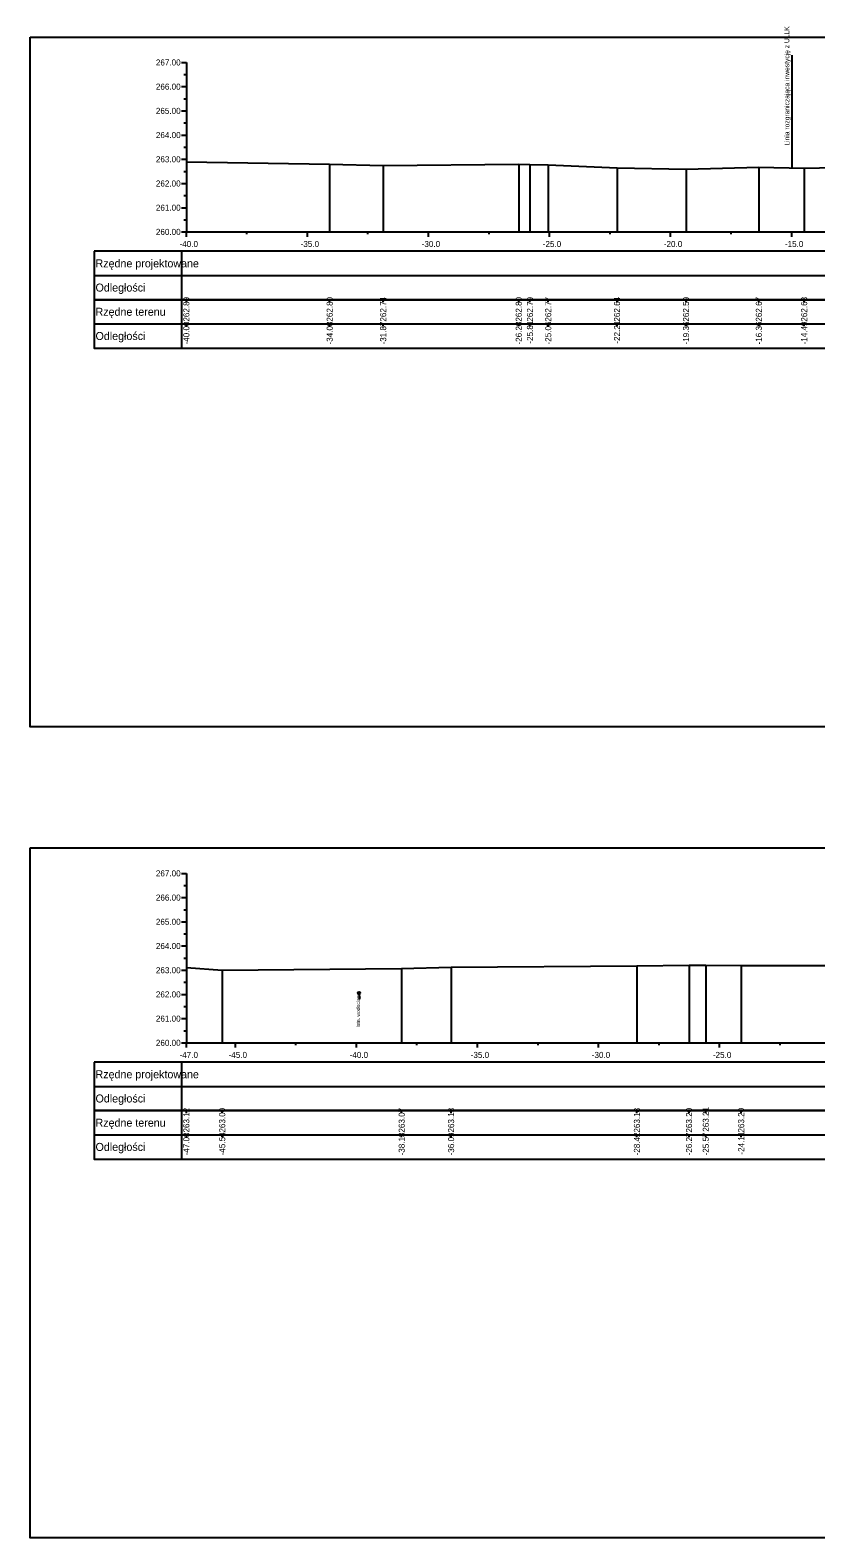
# Model space of a CAD drawing. Extents: x 6516023 to 6560129, y 5513077 to 5529206.
# Drawn here: x 6520177 to 6520209.5, y 5514451.2 to 5514513.4 of the extents above; entities that cross this region are included whole.
import ezdxf

# ---------------------------------------------------------------- set-up
doc = ezdxf.new("R2010")
doc.units = 0
for name, color, linetype in [('TOR_PRZEK_P-kable', 7, 'Continuous'), ('TOR_PRZEK_P-tabelka istniejace', 7, 'Continuous'), ('TOR_PRZEK_P-tabelka projektowane', 7, 'Continuous'), ('TOR_PRZEK_P-teren istniejacy', 7, 'Continuous'), ('TOR_PRZEK_P-uklad odniesienia', 7, 'Continuous'), ('TOR_PS_T-granica PKP-projektowana', 7, 'Continuous'), ('TOR_RAMKI-ramka+tabelka 1', 7, 'Continuous')]:
    doc.layers.add(name, color=color, linetype=linetype)

msp = doc.modelspace()

# ---------------------------------------------------------------- linework, layer by layer
at = {"layer": 'TOR_PRZEK_P-kable'}
msp.add_line((6520190.597, 5514473.659), (6520190.597, 5514473.389), dxfattribs=at)
msp.add_circle((6520190.597, 5514473.659), 0.05, dxfattribs=at)
at = {"layer": 'TOR_PRZEK_P-tabelka istniejace'}
for p, q in [((6520179.663, 5514502.306), (6520179.663, 5514500.306)), ((6520183.263, 5514502.306), (6520183.263, 5514500.306)), ((6520183.463, 5514502.206), (6520183.463, 5514502.306)), ((6520189.381, 5514502.206), (6520189.381, 5514502.306)), ((6520191.591, 5514502.206), (6520191.591, 5514502.306)), ((6520197.188, 5514502.206), (6520197.188, 5514502.306)), ((6520197.653, 5514502.206), (6520197.653, 5514502.306)), ((6520198.407, 5514502.206), (6520198.407, 5514502.306)), ((6520201.25, 5514502.206), (6520201.25, 5514502.306)), ((6520204.099, 5514502.206), (6520204.099, 5514502.306)), ((6520207.105, 5514502.206), (6520207.105, 5514502.306)), ((6520208.978, 5514502.206), (6520208.978, 5514502.306)), ((6520179.663, 5514501.306), (6520263.463, 5514501.306)), ((6520183.463, 5514501.206), (6520183.463, 5514501.306)), ((6520189.381, 5514501.206), (6520189.381, 5514501.306)), ((6520191.591, 5514501.206), (6520191.591, 5514501.306)), ((6520197.188, 5514501.206), (6520197.188, 5514501.306)), ((6520197.653, 5514501.206), (6520197.653, 5514501.306)), ((6520198.407, 5514501.206), (6520198.407, 5514501.306)), ((6520201.25, 5514501.206), (6520201.25, 5514501.306)), ((6520204.099, 5514501.206), (6520204.099, 5514501.306)), ((6520207.105, 5514501.206), (6520207.105, 5514501.306)), ((6520208.978, 5514501.206), (6520208.978, 5514501.306)), ((6520179.663, 5514468.806), (6520179.663, 5514466.806)), ((6520183.263, 5514468.806), (6520183.263, 5514466.806)), ((6520183.463, 5514468.706), (6520183.463, 5514468.806)), ((6520184.944, 5514468.706), (6520184.944, 5514468.806)), ((6520192.355, 5514468.706), (6520192.355, 5514468.806)), ((6520194.397, 5514468.706), (6520194.397, 5514468.806)), ((6520202.07, 5514468.706), (6520202.07, 5514468.806)), ((6520204.222, 5514468.706), (6520204.222, 5514468.806)), ((6520204.914, 5514468.706), (6520204.914, 5514468.806)), ((6520206.376, 5514468.706), (6520206.376, 5514468.806)), ((6520179.663, 5514467.806), (6520273.463, 5514467.806)), ((6520183.463, 5514467.706), (6520183.463, 5514467.806)), ((6520184.944, 5514467.706), (6520184.944, 5514467.806)), ((6520192.355, 5514467.706), (6520192.355, 5514467.806)), ((6520194.397, 5514467.706), (6520194.397, 5514467.806)), ((6520202.07, 5514467.706), (6520202.07, 5514467.806)), ((6520204.222, 5514467.706), (6520204.222, 5514467.806)), ((6520204.914, 5514467.706), (6520204.914, 5514467.806)), ((6520206.376, 5514467.706), (6520206.376, 5514467.806))]:
    msp.add_line(p, q, dxfattribs=at)
for points in [[(6520183.463, 5514507.994), (6520183.463, 5514505.306), (6520183.463, 5514505.176), (6520183.463, 5514505.106)], [(6520189.381, 5514507.904), (6520189.381, 5514505.306), (6520189.381, 5514505.176), (6520189.381, 5514505.106)], [(6520191.591, 5514507.851), (6520191.591, 5514505.306), (6520191.591, 5514505.176), (6520191.591, 5514505.106)], [(6520197.188, 5514507.903), (6520197.188, 5514505.306), (6520197.188, 5514505.176), (6520197.188, 5514505.106)], [(6520197.653, 5514507.896), (6520197.653, 5514505.306), (6520197.653, 5514505.176), (6520197.653, 5514505.106)], [(6520198.407, 5514507.878), (6520198.407, 5514505.306), (6520198.407, 5514505.176), (6520198.407, 5514505.106)], [(6520201.25, 5514507.751), (6520201.25, 5514505.306), (6520201.25, 5514505.176), (6520201.25, 5514505.106)], [(6520204.099, 5514507.698), (6520204.099, 5514505.306), (6520204.099, 5514505.176), (6520204.099, 5514505.106)], [(6520207.105, 5514507.781), (6520207.105, 5514505.306), (6520207.105, 5514505.176), (6520207.105, 5514505.106)], [(6520208.978, 5514507.739), (6520208.978, 5514505.306), (6520208.978, 5514505.176), (6520208.978, 5514505.106)], [(6520183.463, 5514474.722), (6520183.463, 5514471.806), (6520183.463, 5514471.676), (6520183.463, 5514471.606)], [(6520184.944, 5514474.611), (6520184.944, 5514471.806), (6520184.944, 5514471.676), (6520184.944, 5514471.606)], [(6520192.355, 5514474.674), (6520192.355, 5514471.806), (6520192.355, 5514471.676), (6520192.355, 5514471.606)], [(6520194.397, 5514474.737), (6520194.397, 5514471.806), (6520194.397, 5514471.676), (6520194.397, 5514471.606)], [(6520202.07, 5514474.789), (6520202.07, 5514471.806), (6520202.07, 5514471.676), (6520202.07, 5514471.606)], [(6520204.222, 5514474.809), (6520204.222, 5514471.806), (6520204.222, 5514471.676), (6520204.222, 5514471.606)], [(6520204.914, 5514474.814), (6520204.914, 5514471.806), (6520204.914, 5514471.676), (6520204.914, 5514471.606)], [(6520206.376, 5514474.805), (6520206.376, 5514471.806), (6520206.376, 5514471.676), (6520206.376, 5514471.606)]]:
    msp.add_lwpolyline(points, dxfattribs=at)
for points in [[(6520179.663, 5514502.306), (6520179.663, 5514500.306), (6520263.463, 5514500.306), (6520263.463, 5514502.306)], [(6520179.663, 5514468.806), (6520179.663, 5514466.806), (6520273.463, 5514466.806), (6520273.463, 5514468.806)]]:
    msp.add_lwpolyline(points, close=True, dxfattribs=at)
at = {"layer": 'TOR_PRZEK_P-tabelka projektowane'}
for p, q in [((6520179.663, 5514504.306), (6520179.663, 5514502.306)), ((6520183.263, 5514504.306), (6520183.263, 5514502.306)), ((6520179.663, 5514503.306), (6520263.463, 5514503.306)), ((6520179.663, 5514470.806), (6520179.663, 5514468.806)), ((6520183.263, 5514470.806), (6520183.263, 5514468.806)), ((6520179.663, 5514469.806), (6520273.463, 5514469.806))]:
    msp.add_line(p, q, dxfattribs=at)
for points in [[(6520179.663, 5514504.306), (6520179.663, 5514502.306), (6520263.463, 5514502.306), (6520263.463, 5514504.306)], [(6520179.663, 5514470.806), (6520179.663, 5514468.806), (6520273.463, 5514468.806), (6520273.463, 5514470.806)]]:
    msp.add_lwpolyline(points, close=True, dxfattribs=at)
at = {"layer": 'TOR_PRZEK_P-teren istniejacy'}
for points in [[(6520183.463, 5514507.994), (6520189.381, 5514507.904), (6520191.591, 5514507.851), (6520197.188, 5514507.903), (6520197.653, 5514507.896), (6520198.407, 5514507.878), (6520201.25, 5514507.751), (6520204.099, 5514507.698), (6520207.105, 5514507.781), (6520208.978, 5514507.739), (6520210.25, 5514507.768)], [(6520183.463, 5514474.722), (6520184.944, 5514474.611), (6520192.355, 5514474.674), (6520194.397, 5514474.737), (6520202.07, 5514474.789), (6520204.222, 5514474.809), (6520204.914, 5514474.814), (6520206.376, 5514474.805), (6520214.077, 5514474.807)]]:
    msp.add_lwpolyline(points, dxfattribs=at)
at = {"layer": 'TOR_PRZEK_P-uklad odniesienia'}
for p, q in [((6520183.263, 5514512.106), (6520183.463, 5514512.106)), ((6520183.363, 5514511.606), (6520183.463, 5514511.606)), ((6520183.463, 5514512.106), (6520183.463, 5514505.106)), ((6520183.263, 5514511.106), (6520183.463, 5514511.106)), ((6520183.363, 5514510.606), (6520183.463, 5514510.606)), ((6520183.263, 5514510.106), (6520183.463, 5514510.106)), ((6520183.263, 5514509.106), (6520183.463, 5514509.106)), ((6520183.363, 5514509.606), (6520183.463, 5514509.606)), ((6520183.363, 5514508.606), (6520183.463, 5514508.606)), ((6520183.263, 5514508.106), (6520183.463, 5514508.106)), ((6520183.363, 5514507.606), (6520183.463, 5514507.606)), ((6520183.263, 5514507.106), (6520183.463, 5514507.106)), ((6520183.363, 5514506.606), (6520183.463, 5514506.606)), ((6520183.263, 5514506.106), (6520183.463, 5514506.106)), ((6520183.363, 5514505.606), (6520183.463, 5514505.606)), ((6520183.263, 5514505.106), (6520183.463, 5514505.106)), ((6520183.463, 5514505.106), (6520263.463, 5514505.106)), ((6520183.463, 5514505.006), (6520183.463, 5514505.106)), ((6520183.463, 5514504.906), (6520183.463, 5514505.106)), ((6520185.963, 5514505.006), (6520185.963, 5514505.106)), ((6520188.463, 5514504.906), (6520188.463, 5514505.106)), ((6520190.963, 5514505.006), (6520190.963, 5514505.106)), ((6520193.463, 5514504.906), (6520193.463, 5514505.106)), ((6520195.963, 5514505.006), (6520195.963, 5514505.106)), ((6520198.463, 5514504.906), (6520198.463, 5514505.106)), ((6520200.963, 5514505.006), (6520200.963, 5514505.106)), ((6520203.463, 5514504.906), (6520203.463, 5514505.106)), ((6520205.963, 5514505.006), (6520205.963, 5514505.106)), ((6520208.463, 5514504.906), (6520208.463, 5514505.106)), ((6520183.263, 5514478.606), (6520183.463, 5514478.606)), ((6520183.463, 5514478.606), (6520183.463, 5514471.606)), ((6520183.363, 5514478.106), (6520183.463, 5514478.106)), ((6520183.263, 5514477.606), (6520183.463, 5514477.606)), ((6520183.363, 5514477.106), (6520183.463, 5514477.106)), ((6520183.263, 5514476.606), (6520183.463, 5514476.606)), ((6520183.363, 5514476.106), (6520183.463, 5514476.106)), ((6520183.263, 5514475.606), (6520183.463, 5514475.606)), ((6520183.363, 5514475.106), (6520183.463, 5514475.106)), ((6520183.263, 5514474.606), (6520183.463, 5514474.606)), ((6520183.263, 5514473.606), (6520183.463, 5514473.606)), ((6520183.363, 5514474.106), (6520183.463, 5514474.106)), ((6520183.363, 5514473.106), (6520183.463, 5514473.106)), ((6520183.263, 5514472.606), (6520183.463, 5514472.606)), ((6520183.363, 5514472.106), (6520183.463, 5514472.106)), ((6520183.263, 5514471.606), (6520183.463, 5514471.606)), ((6520183.463, 5514471.606), (6520273.463, 5514471.606)), ((6520183.463, 5514471.506), (6520183.463, 5514471.606)), ((6520183.463, 5514471.406), (6520183.463, 5514471.606)), ((6520185.488, 5514471.406), (6520185.488, 5514471.606)), ((6520187.988, 5514471.506), (6520187.988, 5514471.606)), ((6520190.488, 5514471.406), (6520190.488, 5514471.606)), ((6520192.988, 5514471.506), (6520192.988, 5514471.606)), ((6520195.488, 5514471.406), (6520195.488, 5514471.606)), ((6520197.988, 5514471.506), (6520197.988, 5514471.606)), ((6520200.488, 5514471.406), (6520200.488, 5514471.606)), ((6520202.988, 5514471.506), (6520202.988, 5514471.606)), ((6520205.488, 5514471.406), (6520205.488, 5514471.606)), ((6520207.988, 5514471.506), (6520207.988, 5514471.606))]:
    msp.add_line(p, q, dxfattribs=at)
at = {"layer": 'TOR_PS_T-granica PKP-projektowana'}
msp.add_line((6520208.477, 5514507.75), (6520208.477, 5514512.407), dxfattribs=at)
at = {"layer": 'TOR_RAMKI-ramka+tabelka 1'}
for points in [[(6520177.013, 5514513.156), (6520424.513, 5514513.156), (6520424.513, 5514484.656), (6520177.013, 5514484.656)], [(6520177.013, 5514479.656), (6520424.513, 5514479.656), (6520424.513, 5514451.156), (6520177.013, 5514451.156)]]:
    msp.add_lwpolyline(points, close=True, dxfattribs=at)

# ---------------------------------------------------------------- texts
at = {"layer": 'TOR_PRZEK_P-kable'}
msp.add_text('Istn. wodociąg', height=0.14999, rotation=90.0511, dxfattribs=at).set_placement((6520190.635, 5514472.239))
at = {"layer": 'TOR_PRZEK_P-tabelka istniejace'}
for s, p in [('262.89', (6520183.588, 5514501.398)), ('262.80', (6520189.506, 5514501.398)), ('262.74', (6520191.716, 5514501.399)), ('262.80', (6520197.313, 5514501.398)), ('262.79', (6520197.778, 5514501.398)), ('262.77', (6520198.532, 5514501.398)), ('262.64', (6520201.375, 5514501.399)), ('262.59', (6520204.224, 5514501.398)), ('262.67', (6520207.23, 5514501.398)), ('262.63', (6520209.103, 5514501.398)), ('-40.00', (6520183.588, 5514500.455)), ('-34.08', (6520189.506, 5514500.454)), ('-31.87', (6520191.716, 5514500.455)), ('-26.28', (6520197.313, 5514500.454)), ('-25.81', (6520197.778, 5514500.489)), ('-25.06', (6520198.532, 5514500.454)), ('-22.21', (6520201.375, 5514500.489)), ('-19.36', (6520204.224, 5514500.454)), ('-16.36', (6520207.23, 5514500.454)), ('-14.49', (6520209.103, 5514500.455)), ('263.12', (6520183.588, 5514467.9)), ('263.00', (6520185.069, 5514467.898)), ('263.07', (6520192.48, 5514467.898)), ('263.13', (6520194.522, 5514467.898)), ('263.18', (6520202.195, 5514467.898)), ('263.20', (6520204.347, 5514467.898)), ('263.21', (6520205.039, 5514467.933)), ('263.20', (6520206.501, 5514467.898)), ('-47.03', (6520183.588, 5514466.954)), ('-45.54', (6520185.069, 5514466.955)), ('-38.13', (6520192.48, 5514466.954)), ('-36.09', (6520194.522, 5514466.955)), ('-28.42', (6520202.195, 5514466.956)), ('-26.27', (6520204.347, 5514466.955)), ('-25.57', (6520205.039, 5514466.955)), ('-24.11', (6520206.501, 5514466.989))]:
    msp.add_text(s, height=0.25, rotation=90, dxfattribs=at).set_placement(p)
for s, p in [('Rzędne terenu', (6520179.713, 5514501.641)), ('Odległości', (6520179.713, 5514500.641)), ('Rzędne terenu', (6520179.713, 5514468.141)), ('Odległości', (6520179.713, 5514467.141))]:
    msp.add_text(s, height=0.33, dxfattribs=at).set_placement(p)
at = {"layer": 'TOR_PRZEK_P-tabelka projektowane'}
for s, p in [('Rzędne projektowane', (6520179.713, 5514503.641)), ('Odległości', (6520179.713, 5514502.641)), ('Rzędne projektowane', (6520179.713, 5514470.141)), ('Odległości', (6520179.713, 5514469.141))]:
    msp.add_text(s, height=0.33, dxfattribs=at).set_placement(p)
at = {"layer": 'TOR_PRZEK_P-uklad odniesienia'}
for s, height, p in [('267.00', 0.25, (6520182.205, 5514511.981)), ('266.00', 0.25, (6520182.205, 5514510.981)), ('265.00', 0.25, (6520182.205, 5514509.981)), ('264.00', 0.25, (6520182.205, 5514508.981)), ('263.00', 0.25, (6520182.205, 5514507.981)), ('262.00', 0.25, (6520182.205, 5514506.981)), ('261.00', 0.25, (6520182.205, 5514505.981)), ('260.00', 0.25, (6520182.205, 5514504.981)), ('-40.0', 0.25, (6520183.182, 5514504.481)), ('-', 0.0001, (6520183.463, 5514505.106)), ('-35.0', 0.25, (6520188.182, 5514504.481)), ('-30.0', 0.25, (6520193.182, 5514504.481)), ('-25.0', 0.25, (6520198.182, 5514504.481)), ('-20.0', 0.25, (6520203.182, 5514504.481)), ('-15.0', 0.25, (6520208.182, 5514504.481)), ('267.00', 0.25, (6520182.205, 5514478.481)), ('266.00', 0.25, (6520182.205, 5514477.481)), ('265.00', 0.25, (6520182.205, 5514476.481)), ('264.00', 0.25, (6520182.205, 5514475.481)), ('263.00', 0.25, (6520182.205, 5514474.481)), ('262.00', 0.25, (6520182.205, 5514473.481)), ('261.00', 0.25, (6520182.205, 5514472.481)), ('260.00', 0.25, (6520182.205, 5514471.481)), ('-47.0', 0.25, (6520183.182, 5514470.981)), ('-', 0.0001, (6520183.463, 5514471.606)), ('-45.0', 0.25, (6520185.207, 5514470.981)), ('-40.0', 0.25, (6520190.207, 5514470.981)), ('-35.0', 0.25, (6520195.207, 5514470.981)), ('-30.0', 0.25, (6520200.207, 5514470.981)), ('-25.0', 0.25, (6520205.207, 5514470.981))]:
    msp.add_text(s, height=height, dxfattribs=at).set_placement(p)
at = {"layer": 'TOR_PS_T-granica PKP-projektowana'}
msp.add_text('Linia rozgraniczająca inwestycję z ULLK', height=0.2, rotation=90.0511, dxfattribs=at).set_placement((6520208.367, 5514508.671))

doc.saveas('drawing.dxf')
